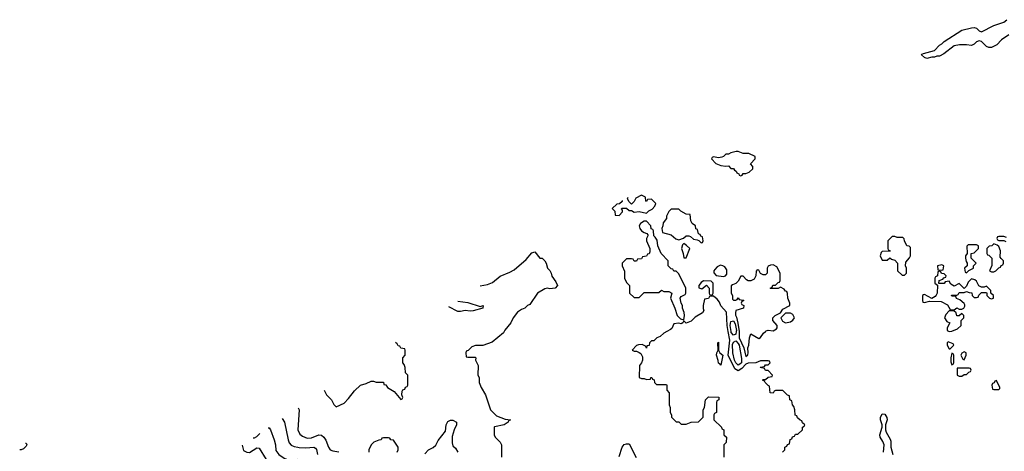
# Model space of a CAD drawing. Header units: inches. Extents: x 2348341 to 2479810, y 460419 to 613669.
# Tile 642 of 656: x 2427759 to 2435693, y 599037 to 602510. Entities that reach past the tile are written whole.
import ezdxf

# ---------------------------------------------------------------- set-up
doc = ezdxf.new("R2010")
doc.units = ezdxf.units.IN
doc.header["$MEASUREMENT"] = 0
for name, color, linetype in [('C4529', 7, 'Continuous'), ('C4539', 7, 'Continuous'), ('C4630', 7, 'Continuous')]:
    doc.layers.add(name, color=color, linetype=linetype)

msp = doc.modelspace()

# ---------------------------------------------------------------- linework, layer by layer
at = {"layer": 'C4529', "color": 2}
for points, elevation in [([(2429873.4, 599300.8), (2429892.2, 599272.2), (2429921.6, 599130), (2429930, 599106), (2429946.6, 599086.6), (2429970, 599076.3), (2430000, 599070.1)], 62), ([(2429760.9, 599225.6), (2429770, 599224.7), (2429781, 599210), (2429810.6, 599130), (2429820.5, 599090), (2429823.8, 599043.8), (2429846, 599010), (2429890, 598980.7), (2429930, 598965.5), (2429970, 598966.4), (2430000, 598974.7)], 58), ([(2429639.3, 599144.4), (2429650, 599144.9), (2429670, 599156.3), (2429694.1, 599181)], 58), ([(2427806.4, 599102.5), (2427810, 599102), (2427816, 599090), (2427810, 599078), (2427790, 599058), (2427770, 599048.7)], 34), ([(2429551.6, 599085.8), (2429563.4, 599043.4), (2429588.6, 599028.6), (2429610, 599028.5), (2429670, 599064.9), (2429690, 599061), (2429744.9, 598970), (2429790, 598914.8), (2429810, 598898.8), (2429860.9, 598880.9), (2429950, 598874.8), (2429955.9, 598855.9), (2429954.8, 598810), (2429970.5, 598790.5), (2429990, 598782), (2430000, 598781.2)], 54), ([(2427770, 599048.7), (2427759, 599049.3)], 34)]:
    msp.add_lwpolyline(points, dxfattribs=dict(at, elevation=elevation))
at = {"layer": 'C4539', "color": 2}
for points, elevation in [([(2431662.2, 600000), (2431658, 599990), (2431565.4, 599914.6), (2431490, 599888), (2431432.7, 599887.3), (2431403.6, 599876.4), (2431372.7, 599847.3), (2431358, 599842), (2431354, 599830), (2431358, 599798), (2431370, 599794), (2431430, 599794), (2431434, 599790), (2431432, 599770), (2431452.7, 599727.3), (2431452, 599650), (2431462, 599630), (2431462, 599590), (2431478, 599550), (2431512, 599490), (2431552, 599370), (2431602, 599322), (2431670, 599294.8), (2431714, 599290), (2431698, 599282), (2431694, 599270), (2431662, 599250), (2431586, 599234), (2431582, 599230), (2431582, 599170), (2431591.1, 599151.1), (2431632, 599110), (2431642, 599090), (2431642, 598990)], 70), ([(2432973.1, 600000), (2432950, 599988), (2432919.8, 599960.2), (2432894, 599950), (2432870, 599926), (2432850, 599926), (2432834, 599910), (2432831.1, 599888.9), (2432814, 599886), (2432810, 599868), (2432802, 599882), (2432775.3, 599895.3), (2432746.4, 599893.6), (2432730, 599888), (2432694, 599850), (2432710, 599842), (2432730, 599842), (2432751.6, 599831.6), (2432763.6, 599823.6), (2432776.9, 599796.9), (2432778, 599770), (2432771.1, 599748.9), (2432752.7, 599727.3), (2432752, 599632), (2432770, 599622), (2432790, 599622), (2432810, 599614), (2432842, 599618), (2432846, 599630), (2432852, 599632), (2432858, 599618), (2432872.7, 599612.7), (2432874, 599590), (2432890, 599574), (2432970, 599574), (2432974, 599570), (2432974, 599530), (2432992.7, 599507.3), (2432994, 599410), (2433002, 599390), (2433002, 599350), (2433012, 599330), (2433012.7, 599312.7), (2433050, 599274), (2433070, 599274), (2433090, 599254), (2433130, 599254), (2433170, 599272), (2433230, 599274), (2433267.3, 599312.7), (2433268, 599370), (2433278, 599390), (2433286, 599450), (2433310, 599474), (2433392.7, 599472.7), (2433394, 599450), (2433378, 599442), (2433374, 599430), (2433374, 599350), (2433358, 599342), (2433354, 599330), (2433354, 599290), (2433414, 599230), (2433418, 599218), (2433434, 599210), (2433434, 599170), (2433454, 599150), (2433451.6, 599108.4), (2433434, 599090), (2433434, 598990)], 74), ([(2433906, 599030), (2433926, 599050), (2433926, 599070), (2433942, 599078), (2433947.3, 599092.7), (2433962, 599098), (2433967.3, 599132.7), (2433982, 599138), (2433987.3, 599152.7), (2434002, 599158), (2434010, 599174), (2434030, 599174), (2434066, 599210), (2434066, 599230), (2434082, 599238), (2434086, 599250), (2434067.3, 599267.3), (2434062, 599282), (2434047.3, 599287.3), (2434027.3, 599307.3), (2434022, 599322), (2434008.4, 599328.4), (2434006, 599370), (2433996.4, 599396.4), (2433986, 599410), (2433982, 599442), (2433966, 599450), (2433962, 599482), (2433947.3, 599487.3), (2433910, 599526), (2433850, 599526), (2433838, 599522), (2433830, 599506), (2433807.3, 599507.3), (2433802, 599562), (2433790, 599566), (2433766, 599590), (2433762, 599602), (2433746, 599610), (2433750, 599614), (2433770, 599614), (2433790, 599634), (2433822, 599638), (2433826, 599650), (2433790, 599686), (2433768.4, 599688.4), (2433762, 599702), (2433726, 599710), (2433730, 599714), (2433762, 599718), (2433770, 599734), (2433790, 599734), (2433806, 599750), (2433802, 599762), (2433790, 599766), (2433730, 599766), (2433692, 599748), (2433630, 599746), (2433610, 599738), (2433577.8, 599702.2), (2433550, 599685.2), (2433521.4, 599701.4), (2433468.7, 599810), (2433480.3, 599930), (2433469.2, 600000)], 74), ([(2433533.3, 600000), (2433530, 599979.7), (2433510, 599971.8), (2433493.5, 599993.5), (2433492.3, 600000)], 70), ([(2433555.7, 600000), (2433557, 599990), (2433556.5, 599950), (2433595.5, 599870), (2433610, 599800.7), (2433626, 599814), (2433629.3, 599830), (2433626.6, 599870), (2433635.1, 599890), (2433639.5, 599950), (2433650, 599982), (2433715.3, 599944.7), (2433730, 599952), (2433753.6, 599986.4), (2433768.6, 600000)], 74), ([(2430213.1, 599527.7), (2430232, 599490), (2430272, 599450), (2430290, 599414), (2430310, 599394), (2430374.6, 599425.4), (2430410, 599462), (2430456.4, 599523.6), (2430506, 599570), (2430550, 599582), (2430590, 599602), (2430610, 599602), (2430632.7, 599592.7), (2430690, 599592), (2430694, 599574), (2430710, 599572), (2430722, 599550), (2430776.9, 599516.9), (2430830, 599454), (2430842, 599458), (2430846, 599470), (2430838, 599490), (2430840.4, 599519.6), (2430847.3, 599532.7), (2430862, 599538), (2430867.3, 599552.7), (2430882, 599558), (2430886, 599570), (2430886, 599650), (2430868.4, 599668.4), (2430866, 599710), (2430856.4, 599736.4), (2430846, 599750), (2430846, 599790), (2430866, 599810), (2430866, 599850), (2430862, 599862), (2430830, 599866), (2430822, 599882), (2430810, 599886), (2430800.4, 599900.4), (2430787.4, 599911.4)], 70), ([(2430002.4, 599386.9), (2430011.1, 599371.1), (2430000.7, 599210), (2430015.5, 599175.5), (2430038.8, 599158.8), (2430076.6, 599143.4), (2430110, 599146), (2430170, 599170.6), (2430190, 599166.8), (2430210.5, 599150.5), (2430225.8, 599125.8), (2430247.3, 599070), (2430261, 599050), (2430281.1, 599041.1), (2430330, 599033.4)], 66), ([(2434719.5, 599030), (2434726, 599090), (2434715.8, 599115.8), (2434692.7, 599150), (2434689.5, 599170), (2434709.3, 599230.7), (2434709.4, 599250), (2434694.5, 599290), (2434694.5, 599310), (2434710, 599337.3), (2434730, 599336.3), (2434748, 599310), (2434750.4, 599290), (2434736, 599250), (2434736, 599210), (2434740.7, 599190), (2434774.7, 599134.7), (2434778.3, 599118.3), (2434780.4, 599070), (2434794, 599010)], 70), ([(2431024.8, 599015.2), (2431054, 599050), (2431091.8, 599068.2), (2431113.6, 599086.4), (2431130, 599124.7), (2431190, 599198), (2431197, 599250), (2431210, 599278), (2431230, 599286.8), (2431250, 599286.8), (2431278, 599270), (2431278.8, 599250), (2431259.3, 599210), (2431244.1, 599155.9), (2431244.1, 599104.1), (2431250, 599082), (2431270, 599062), (2431290.9, 599030.9)], 66), ([(2430802, 599030), (2430808.7, 599050), (2430808, 599070), (2430770, 599126), (2430748.7, 599128.7), (2430742, 599142), (2430730, 599146), (2430690, 599146), (2430678, 599142), (2430671.6, 599128.4), (2430652.7, 599127.3), (2430614, 599110), (2430590, 599088), (2430571.3, 599050), (2430571.3, 599030)], 70), ([(2430000, 599070.1), (2430010, 599068), (2430065.1, 599065.1), (2430130, 599070.5), (2430142.5, 599062.5), (2430150, 599051.3), (2430159.1, 599010)], 62), ([(2432590, 598994), (2432613.2, 599070), (2432630, 599091.3), (2432650, 599098), (2432670, 599098), (2432727.9, 598987.9)], 70)]:
    msp.add_lwpolyline(points, dxfattribs=dict(at, elevation=elevation))
for points, elevation in [([(2433410, 599729), (2433402, 599742), (2433390, 599746), (2433388.4, 599768.4), (2433375.3, 599810), (2433378, 599830), (2433388, 599850), (2433386, 599910), (2433390, 599914), (2433391.3, 599851.3), (2433402, 599830), (2433424.7, 599810)], 74), ([(2433550, 599729.8), (2433530, 599748.6), (2433518.8, 599770), (2433505.6, 599830), (2433503.7, 599896.3), (2433510, 599914.9), (2433530, 599924.9), (2433550, 599904.9), (2433556.8, 599890), (2433576.6, 599783.4), (2433574.5, 599750), (2433563.2, 599736.8)], 70), ([(2435242, 599918), (2435234, 599910), (2435234, 599890), (2435250, 599862), (2435258, 599862), (2435286, 599890), (2435282, 599902)], 74), ([(2435270, 599826), (2435262, 599790), (2435263.6, 599756.4), (2435270, 599734), (2435282, 599738), (2435286, 599750), (2435286, 599810), (2435282, 599822)], 74), ([(2435370, 599838), (2435350, 599826), (2435342, 599810), (2435358, 599778), (2435370, 599774), (2435386, 599810), (2435386, 599830)], 74), ([(2435410, 599706), (2435314, 599706), (2435314, 599650), (2435330, 599642), (2435350, 599642), (2435370, 599654), (2435390, 599654), (2435407.3, 599672.7), (2435422, 599678), (2435426, 599690), (2435422, 599702)], 74), ([(2435630, 599606), (2435618, 599602), (2435612.7, 599587.3), (2435598, 599582), (2435594, 599570), (2435598, 599538), (2435610, 599534), (2435650, 599534), (2435658, 599542), (2435658, 599550)], 74)]:
    msp.add_lwpolyline(points, close=True, dxfattribs=dict(at, elevation=elevation))
at = {"layer": 'C4630', "color": 2}
for points, elevation in [([(2435730, 602388), (2435670, 602348.7), (2435632.7, 602307.3), (2435590, 602286.6), (2435570, 602286.6), (2435550, 602295.1), (2435510, 602336), (2435490, 602339.3), (2435470, 602332.7), (2435450, 602313.2), (2435430, 602302), (2435390, 602309), (2435331.1, 602308.9), (2435290, 602299), (2435205.4, 602234.6), (2435170, 602218), (2435150, 602218), (2435130, 602208), (2435110, 602208), (2435070, 602198), (2435050, 602206), (2435027.3, 602227.3), (2435028.4, 602231.6), (2435043.1, 602236.9), (2435130, 602262), (2435170, 602304.7), (2435190, 602316), (2435210, 602336), (2435350, 602424.7), (2435430, 602446), (2435450, 602446.8), (2435470, 602440.7), (2435490, 602421), (2435510, 602413.4), (2435610, 602463.8), (2435688.7, 602490), (2435714, 602510)], 70), ([(2432612.8, 601055.8), (2432612.7, 601047.3), (2432592.7, 601027.3), (2432570, 601026), (2432534, 600990), (2432554, 600970), (2432558, 600938), (2432590, 600934), (2432616.4, 600963.6), (2432618, 600978), (2432608.4, 600988.4), (2432610, 600994), (2432650, 600994), (2432670, 600974), (2432690, 600974), (2432710, 600962), (2432750, 600966), (2432810, 600952), (2432828.9, 600971.1), (2432854.6, 600985.4), (2432878, 601010), (2432886, 601030), (2432850, 601066), (2432818, 601062), (2432810, 601046), (2432806, 601050), (2432802, 601082), (2432770, 601098), (2432724.7, 601075.3), (2432710, 601046), (2432690, 601026), (2432667.3, 601047.3), (2432658, 601070), (2432662.4, 601081)], 74), ([(2435710, 600758), (2435690, 600766), (2435650, 600766), (2435638, 600762), (2435634, 600750), (2435638, 600738), (2435650, 600734), (2435690, 600734), (2435705.4, 600725.4)], 74), ([(2431470, 600367.3), (2431530, 600378.8), (2431570, 600396), (2431630, 600446), (2431710, 600478), (2431743.1, 600496.9), (2431840.4, 600579.6), (2431885.6, 600634.4), (2431910, 600642), (2431950, 600592), (2431970, 600592), (2431990.9, 600570.9), (2432002, 600550), (2432012, 600510), (2432030.9, 600490.9), (2432042, 600470), (2432046.4, 600446.4), (2432079.8, 600399.8), (2432094, 600370), (2432074, 600350), (2432030, 600345.2), (2432010, 600349), (2431990, 600344), (2431931.3, 600310), (2431870, 600218), (2431851.1, 600208.9), (2431830.9, 600189.1), (2431802, 600178), (2431770, 600155.3), (2431736, 600110), (2431718, 600070), (2431667.5, 600012.5), (2431662.2, 600000)], 70), ([(2433768.6, 600000), (2433774.6, 600005.4), (2433790, 600012), (2433830, 600006.8), (2433857.2, 600022.8), (2433862, 600030), (2433862, 600050), (2433828.4, 600088.4), (2433828, 600110), (2433848, 600130), (2433888.7, 600151.3), (2433910, 600182), (2433966, 600210), (2433966, 600230), (2433948, 600270), (2433947.3, 600307.3), (2433942, 600322), (2433930, 600326), (2433920.4, 600340.4), (2433890, 600358), (2433870, 600346), (2433810, 600346), (2433806, 600350), (2433822, 600358), (2433827.3, 600372.7), (2433850, 600374), (2433870, 600394), (2433882, 600398), (2433887.3, 600412.7), (2433888, 600470), (2433860.4, 600520.4), (2433830, 600538), (2433810, 600535.3), (2433790, 600526), (2433782, 600510), (2433782, 600470), (2433770, 600458), (2433750, 600458), (2433728.7, 600468.7), (2433714.6, 600494.6), (2433702, 600498), (2433692.7, 600487.3), (2433692, 600450), (2433677.3, 600422.7), (2433650, 600408.7), (2433628.9, 600408.9), (2433616.4, 600416.4), (2433590, 600446), (2433570, 600446), (2433550, 600406), (2433530, 600386), (2433503.6, 600376.4), (2433492.7, 600367.3), (2433492, 600310), (2433502, 600290), (2433502, 600262), (2433510, 600254), (2433530, 600254), (2433542, 600258), (2433550, 600272), (2433558, 600258), (2433590, 600254), (2433594, 600250), (2433578, 600242), (2433574, 600230), (2433578, 600218), (2433594, 600210), (2433592, 600190), (2433531, 600169), (2433526.8, 600150), (2433528, 600132), (2433535.9, 600115.9), (2433547.2, 600067.2), (2433555.7, 600000)], 74), ([(2433469.2, 600000), (2433461.3, 600050), (2433455.3, 600155.3), (2433410, 600208), (2433398, 600238), (2433380.4, 600260.4), (2433350, 600286), (2433330, 600286), (2433318, 600282), (2433310, 600266), (2433278, 600262), (2433266, 600210), (2433266, 600186), (2433272, 600170), (2433262, 600150), (2433203, 600117), (2433170, 600085.2), (2433130, 600068), (2433110, 600086), (2433102, 600070), (2433090, 600062), (2433070, 600068.7), (2433030, 600064), (2433013.7, 600026.3), (2433004, 600016), (2432973.1, 600000)], 74), ([(2431288.8, 600246.3), (2431290, 600245.5), (2431370, 600234.8), (2431470, 600202), (2431494, 600210), (2431492, 600190), (2431413.7, 600166.3), (2431390, 600163.7), (2431350, 600169.4), (2431310, 600160.7), (2431290, 600162.9), (2431217.2, 600198.5)], 66), ([(2433492.3, 600000), (2433483.4, 600050), (2433490, 600082.6), (2433510, 600086.7), (2433523.5, 600063.5), (2433535, 600010), (2433533.3, 600000)], 70)]:
    msp.add_lwpolyline(points, dxfattribs=dict(at, elevation=elevation))
at = {"layer": 'C4630', "color": 2, "elevation": 74}
for points in [[(2433550, 601448.7), (2433531.6, 601448.4), (2433490, 601438), (2433470, 601428), (2433450, 601428), (2433431.1, 601408.9), (2433416.9, 601403.1), (2433390, 601399), (2433350, 601406), (2433338, 601402), (2433334, 601390), (2433370, 601352), (2433410, 601338), (2433450, 601332), (2433470, 601334), (2433490, 601314), (2433510, 601314), (2433518, 601298), (2433534, 601290), (2433538, 601278), (2433554, 601270), (2433558, 601258), (2433570, 601254), (2433582, 601258), (2433588.4, 601271.6), (2433610, 601272), (2433636.4, 601283.6), (2433666, 601310), (2433666, 601330), (2433648, 601350), (2433686, 601390), (2433686, 601410), (2433633.6, 601433.6), (2433590, 601434)], [(2433070, 600986), (2433010, 600986), (2432990, 600966), (2432972, 600928), (2432971.3, 600910), (2432943.6, 600876.4), (2432942, 600850), (2432934, 600830), (2432938, 600798), (2433010, 600778), (2433047.5, 600747.5), (2433070, 600738), (2433108.9, 600751.1), (2433130, 600771.3), (2433151.1, 600771.1), (2433165.4, 600765.4), (2433190, 600744.7), (2433219.6, 600739.6), (2433232.7, 600732.7), (2433250, 600714), (2433262, 600718), (2433266, 600730), (2433262, 600762), (2433247.3, 600767.3), (2433242, 600782), (2433230, 600786), (2433222, 600822), (2433208.4, 600828.4), (2433206, 600850), (2433178, 600870), (2433167.3, 600892.7), (2433162, 600942), (2433130, 600946), (2433086, 600970)], [(2432790, 600888.7), (2432762, 600870), (2432751, 600850), (2432756, 600830), (2432770, 600811.3), (2432790, 600798), (2432814, 600790), (2432819.6, 600779.6), (2432822, 600770), (2432811.3, 600750), (2432811.3, 600730), (2432838, 600670), (2432838, 600642), (2432832.7, 600627.3), (2432818, 600622), (2432810, 600606), (2432778, 600602), (2432770, 600586), (2432738, 600582), (2432730, 600566), (2432710, 600566), (2432702, 600582), (2432690, 600586), (2432650, 600586), (2432614, 600550), (2432614, 600530), (2432632.7, 600487.3), (2432634, 600430), (2432650, 600394), (2432674, 600370), (2432674, 600310), (2432710, 600274), (2432750, 600274), (2432790, 600314), (2432910, 600314), (2432930, 600334), (2432950, 600322), (2432990, 600322), (2433014, 600310), (2433004.7, 600270), (2433038.8, 600190), (2433057.3, 600130), (2433082.8, 600102.8), (2433110, 600094), (2433116, 600130), (2433112.9, 600152.9), (2433099, 600190), (2433099, 600210), (2433089, 600230), (2433082, 600270), (2433090, 600282), (2433120.4, 600299.6), (2433128, 600310), (2433128, 600350), (2433070, 600466), (2433050, 600486), (2433030, 600486), (2433022, 600502), (2433010, 600506), (2432986, 600530), (2432986, 600570), (2432928.4, 600628.4), (2432902, 600690), (2432895.3, 600735.3), (2432880.4, 600760.4), (2432868, 600770), (2432866, 600810), (2432862, 600822), (2432848.4, 600828.4), (2432846, 600850), (2432810, 600888)], [(2434810, 600766), (2434790, 600766), (2434754, 600730), (2434754, 600670), (2434758, 600658), (2434770, 600654), (2434772.7, 600647.3), (2434710, 600646), (2434702, 600638), (2434694, 600610), (2434710, 600574), (2434750, 600574), (2434770, 600594), (2434783.6, 600583.6), (2434810, 600574), (2434834, 600550), (2434834, 600490), (2434870, 600454), (2434890, 600454), (2434906, 600470), (2434906, 600510), (2434898, 600530), (2434900.4, 600559.6), (2434930, 600594), (2434938, 600610), (2434936.4, 600676.4), (2434927.3, 600687.3), (2434908, 600690), (2434888, 600730), (2434887.3, 600747.3), (2434876.4, 600756.4), (2434830, 600758)], [(2433110, 600708), (2433101, 600699), (2433091.3, 600670), (2433106, 600630), (2433110, 600594), (2433130, 600594), (2433158, 600670), (2433133.6, 600693.6)], [(2435470, 600698), (2435402, 600698), (2435392.7, 600687.3), (2435394, 600630), (2435382, 600610), (2435382, 600590), (2435385.4, 600565.4), (2435394, 600550), (2435394, 600530), (2435374, 600510), (2435378, 600478), (2435390, 600474), (2435407.3, 600492.7), (2435446, 600510), (2435446, 600530), (2435466, 600550), (2435426, 600590), (2435426, 600630), (2435450, 600634), (2435486, 600670), (2435486, 600690)], [(2435610, 600706), (2435594, 600690), (2435572.7, 600687.3), (2435554, 600670), (2435554, 600630), (2435558, 600618), (2435570, 600614), (2435594, 600590), (2435592.7, 600532.7), (2435574, 600490), (2435590, 600482), (2435610, 600482), (2435626, 600490), (2435650, 600514), (2435662, 600518), (2435667.3, 600532.7), (2435682, 600538), (2435686, 600550), (2435686, 600570), (2435667.3, 600587.3), (2435660.4, 600600.4), (2435662, 600650), (2435650, 600686), (2435636.4, 600696.4)], [(2433405.4, 600534.6), (2433379.6, 600520.4), (2433359.6, 600500.4), (2433352, 600490), (2433352.7, 600472.7), (2433372, 600452), (2433430, 600444.7), (2433446, 600450), (2433456.4, 600463.6), (2433456.4, 600496.4), (2433440.4, 600520.4), (2433426, 600530)], [(2435170, 600486), (2435158, 600482), (2435154, 600450), (2435138, 600442), (2435134, 600430), (2435134, 600390), (2435154, 600374), (2435152, 600310), (2435145.4, 600294.6), (2435136.9, 600283.1), (2435110, 600266), (2435050, 600298), (2435043.6, 600296.4), (2435034, 600290), (2435034, 600250), (2435038, 600238), (2435050, 600234), (2435090, 600244.7), (2435183.6, 600243.6), (2435236.9, 600216.9), (2435258, 600178), (2435290, 600174), (2435310, 600192), (2435330, 600182), (2435350, 600182), (2435366, 600190), (2435376.4, 600203.6), (2435376.4, 600216.4), (2435370, 600226), (2435336.4, 600256.4), (2435307.3, 600267.3), (2435302, 600282), (2435270, 600286), (2435267.3, 600292.7), (2435310, 600294), (2435322, 600298), (2435330, 600314), (2435370, 600314), (2435390, 600322), (2435410, 600314), (2435432.7, 600312.7), (2435434, 600290), (2435450, 600274), (2435470, 600274), (2435482, 600278), (2435487.3, 600292.7), (2435510, 600314), (2435550, 600314), (2435554, 600310), (2435554, 600290), (2435574, 600270), (2435590, 600264.7), (2435606, 600270), (2435606, 600290), (2435586, 600310), (2435586, 600330), (2435550, 600366), (2435530, 600358), (2435510, 600358), (2435487.3, 600367.3), (2435470, 600406), (2435456.4, 600416.4), (2435430, 600426), (2435401, 600399), (2435390, 600366), (2435370, 600346), (2435330, 600386), (2435290, 600366), (2435263.1, 600383.1), (2435250, 600406), (2435218, 600402), (2435210, 600386), (2435166, 600386), (2435167.3, 600412.7), (2435198, 600422), (2435207.3, 600432.7), (2435222, 600438), (2435226, 600450), (2435210, 600466), (2435187.3, 600467.3), (2435182, 600482)], [(2435190, 600538), (2435154, 600530), (2435158, 600498), (2435190, 600494), (2435202, 600498), (2435206, 600530)], [(2433270, 600408), (2433250, 600395.3), (2433231.3, 600370), (2433232, 600352), (2433255.3, 600344.7), (2433292.7, 600372.7), (2433314, 600350), (2433314, 600310), (2433318, 600298), (2433330, 600294), (2433342, 600298), (2433346, 600310), (2433346, 600390), (2433330, 600406)], [(2433970, 600148.7), (2433930, 600148), (2433892, 600110), (2433905.4, 600085.4), (2433930, 600072), (2433970, 600078), (2433989, 600091), (2434002, 600110), (2433990, 600138)], [(2435287.3, 600167.3), (2435250, 600166), (2435221, 600139), (2435212, 600110), (2435230, 600082), (2435254, 600070), (2435232, 600030), (2435234, 600010), (2435250, 600002), (2435270, 600004.7), (2435316.4, 600023.6), (2435346, 600050), (2435346, 600090), (2435366, 600110), (2435366, 600130), (2435350, 600146), (2435330, 600126), (2435310, 600126), (2435306, 600150)]]:
    msp.add_lwpolyline(points, close=True, dxfattribs=at)

doc.saveas('drawing.dxf')
